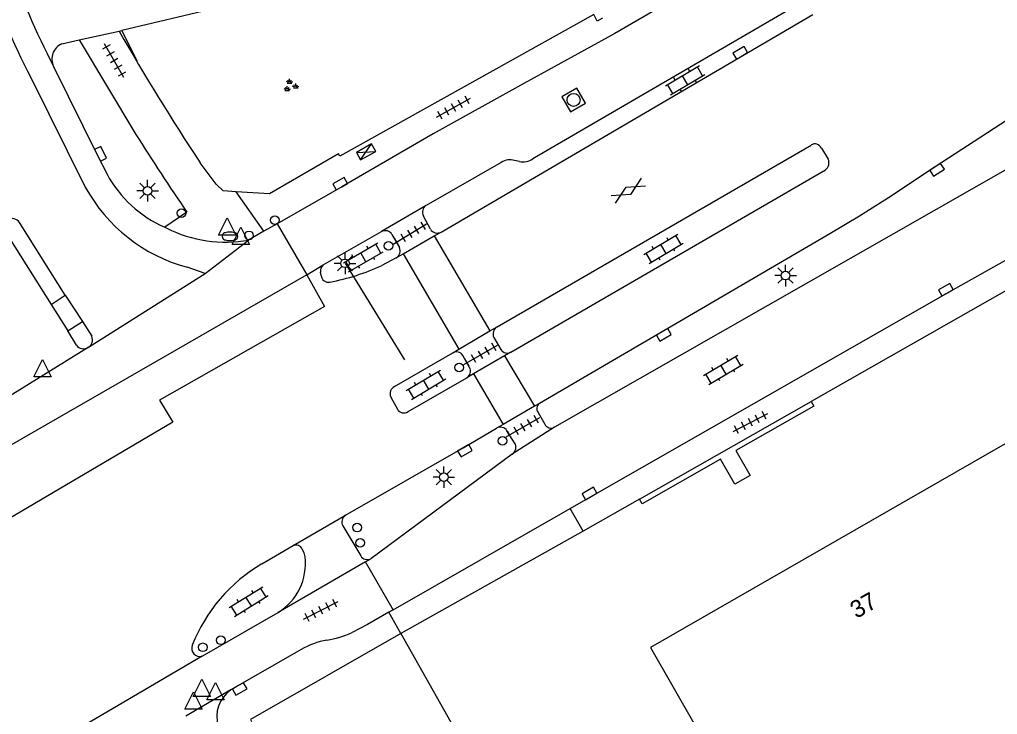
# Model space of a CAD drawing. Extents: x 135999 to 138000, y 396000 to 398501.
# Drawn here: x 137739.8 to 137796.4, y 398392.8 to 398433 of the extents above; entities that cross this region are included whole.
import ezdxf

# ---------------------------------------------------------------- set-up
doc = ezdxf.new("R2010")
doc.units = 0
for name, color, linetype in [('gg-afsc-hekwerk', 7, 'Continuous'), ('gg-afsc-muur', 7, 'Continuous'), ('gg-anno-huisnummerreeks BGT', 7, 'Continuous'), ('gg-bbg-gedigitaliseerde bebouwing', 7, 'Continuous'), ('gg-bbg-hoofdgebouw', 7, 'Continuous'), ('gg-knt-verharding', 7, 'Continuous'), ('gg-knt-verharding nz', 7, 'Continuous'), ('gt-grn-weggrens', 7, 'Continuous'), ('gt-grn-weggrens revisie', 7, 'Continuous'), ('gt-knt-lijn portaal', 7, 'Continuous'), ('gt-symb-brandkraan', 7, 'Continuous'), ('gt-symb-drukknoppaal', 7, 'Continuous'), ('gt-symb-gesloten verharding', 7, 'Continuous'), ('gt-symb-groenvak', 7, 'Continuous'), ('gt-symb-klinker verharding', 7, 'Continuous'), ('gt-symb-kolk', 7, 'Continuous'), ('gt-symb-lichtmast', 7, 'Continuous'), ('gt-symb-rioolschacht', 7, 'Continuous'), ('gt-symb-tegel verharding', 7, 'Continuous'), ('gt-symb-verkeersregelinstallatiekast', 7, 'Continuous'), ('gt-symb-verkeersregelinstallatiepaal', 7, 'Continuous'), ('gt-symb-waterafsluiter', 7, 'Continuous')]:
    doc.layers.add(name, color=color, linetype=linetype)

# ---------------------------------------------------------------- blocks, each defined once
blk = doc.blocks.new('gt0-TEG1')
at = {"layer": 'gt-symb-tegel verharding'}
for p, q in [((-1.125, 0), (1.125, 0)), ((-0.9, -0.25), (-0.9, 0.25)), ((-0.45, -0.25), (-0.45, 0.25)), ((0, -0.25), (0, 0.25)), ((0.45, -0.25), (0.45, 0.25)), ((0.9, -0.25), (0.9, 0.25))]:
    blk.add_line(p, q, dxfattribs=at)
blk = doc.blocks.new('gt0-KL1')
at = {"layer": 'gt-symb-klinker verharding'}
for p, q in [((-1.15, 0.3), (1.15, 0.3)), ((-1, -0.3), (-1, 0.3)), ((-0.5, 0.3), (-0.5, 0.45)), ((0, -0.3), (0, 0.3)), ((0.5, 0.3), (0.5, 0.45)), ((1, -0.3), (1, 0.3)), ((-1.15, -0.3), (1.15, -0.3)), ((-0.5, -0.45), (-0.5, -0.3)), ((0.5, -0.45), (0.5, -0.3))]:
    blk.add_line(p, q, dxfattribs=at)
blk = doc.blocks.new('gt0-GESVH1')
at = {"layer": 'gt-symb-gesloten verharding'}
for p, q in [((-0.992, -0.261), (0.008, 0.239)), ((0.008, -0.261), (-0.992, 0.239)), ((0.008, 0.239), (1.008, -0.261)), ((1.008, 0.239), (0.008, -0.261))]:
    blk.add_line(p, q, dxfattribs=at)
blk = doc.blocks.new('gt0-KOLK')
at = {"layer": 'gt-symb-kolk'}
blk.add_lwpolyline([(0, 0), (0.375, 0), (0.375, 0.4), (-0.375, 0.4), (-0.375, 0), (0, 0)], dxfattribs=at)
blk = doc.blocks.new('gt0-VRIKST')
at = {"layer": 'gt-symb-verkeersregelinstallatiekast'}
for p, q in [((-0.501, -0.249), (0.501, 0.249)), ((-0.501, 0.249), (0.501, -0.249))]:
    blk.add_line(p, q, dxfattribs=at)
blk.add_lwpolyline([(0.501, 0.249), (-0.501, 0.249), (-0.501, -0.249), (0.501, -0.249)], close=True, dxfattribs=at)
blk = doc.blocks.new('gt0-RS')
at = {"layer": 'gt-symb-rioolschacht'}
blk.add_lwpolyline([(-0.5, -0.5), (0.5, -0.5), (0.5, 0.5), (-0.5, 0.5)], close=True, dxfattribs=at)
blk.add_circle((0, 0), 0.375, dxfattribs=at)
blk = doc.blocks.new('gt0-GRVAK')
at = {"layer": 'gt-symb-groenvak'}
for p, q in [((-0.11, 0.189), (-0.228, 0.24)), ((-0.182, 0.153), (0.088, 0.153)), ((-0.091, 0.211), (-0.156, 0.322)), ((-0.047, 0.214), (-0.047, 0.393)), ((-0.004, 0.211), (0.061, 0.322)), ((0.015, 0.189), (0.133, 0.24)), ((0.262, -0.052), (0.197, 0.059)), ((0.305, -0.049), (0.305, 0.13)), ((0.349, -0.052), (0.414, 0.059)), ((-0.245, -0.228), (-0.363, -0.177)), ((-0.318, -0.264), (-0.047, -0.264)), ((-0.226, -0.206), (-0.291, -0.095)), ((-0.183, -0.203), (-0.183, -0.024)), ((-0.139, -0.206), (-0.074, -0.095)), ((-0.12, -0.228), (-0.002, -0.177)), ((0.243, -0.074), (0.125, -0.023)), ((0.17, -0.11), (0.441, -0.11)), ((0.368, -0.074), (0.486, -0.023))]:
    blk.add_line(p, q, dxfattribs=at)
blk = doc.blocks.new('gt0-LMAST')
at = {"layer": 'gt-symb-lichtmast'}
for p, q in [((-0.005, 0.246), (-0.005, 0.621)), ((-0.182, 0.173), (-0.447, 0.438)), ((0.172, 0.173), (0.437, 0.438)), ((-0.255, -0.004), (-0.63, -0.004)), ((-0.182, -0.181), (-0.447, -0.446)), ((-0.005, -0.254), (-0.005, -0.629)), ((0.437, -0.446), (0.172, -0.181)), ((0.245, -0.004), (0.62, -0.004))]:
    blk.add_line(p, q, dxfattribs=at)
blk.add_circle((-0.005, -0.004), 0.25, dxfattribs=at)
blk = doc.blocks.new('gt0-VIPAAL')
at = {"layer": 'gt-symb-verkeersregelinstallatiepaal'}
blk.add_circle((0, 0), 0.25, dxfattribs=at)
blk = doc.blocks.new('gt0-WAFSL')
at = {"layer": 'gt-symb-waterafsluiter'}
for p, q in [((-0.5, -0.333), (0, 0.667)), ((0, 0.667), (0.5, -0.333)), ((0.5, -0.333), (-0.5, -0.333))]:
    blk.add_line(p, q, dxfattribs=at)
blk = doc.blocks.new('gt0-BR')
at = {"layer": 'gt-symb-brandkraan'}
for centre, radius, start, end in [((-0.244, 0), 0.206, 107.5669, 252.4331), ((0.599, -2.664), 3, 106.892, 107.5669), ((0, -0.691), 0.938, 73.108, 106.892), ((-0.599, -2.664), 3, 72.4331, 73.108), ((0.244, 0), 0.206, 287.567, 72.4331), ((0.599, 2.664), 3, 252.4331, 253.108), ((0, 0.691), 0.938, 253.108, 286.8921), ((-0.599, 2.664), 3, 286.8921, 287.567)]:
    blk.add_arc(centre, radius, start, end, dxfattribs=at)
blk = doc.blocks.new('gt0-DPAAL')
at = {"layer": 'gt-symb-drukknoppaal'}
blk.add_circle((0, 0), 0.25, dxfattribs=at)

msp = doc.modelspace()

# ---------------------------------------------------------------- linework, layer by layer
at = {"layer": 'gg-afsc-hekwerk'}
msp.add_line((137745.749, 398432.395), (137746.628, 398430.635), dxfattribs=at)
msp.add_lwpolyline([(137758.134, 398446.831), (137760.117, 398438.294), (137758.301, 398435.393), (137745.749, 398432.395)], dxfattribs=at)
at = {"layer": 'gg-afsc-muur'}
for p, q in [((137775.691, 398405.29), (137785.627, 398410.939)), ((137785.627, 398410.939), (137785.78, 398410.671))]:
    msp.add_line(p, q, dxfattribs=at)
msp.add_lwpolyline([(137785.78, 398410.671), (137781.276, 398408.111), (137782.102, 398406.659), (137781.216, 398406.156), (137780.391, 398407.608), (137775.844, 398405.023), (137775.691, 398405.29)], dxfattribs=at)
at = {"layer": 'gg-bbg-gedigitaliseerde bebouwing'}
msp.add_lwpolyline([(137761.9, 398397.52), (137765.814, 398390.584), (137759.585, 398387.017), (137765.375, 398371.109)], dxfattribs=at)
at = {"layer": 'gg-bbg-hoofdgebouw'}
for points in [[(137796.99, 398408.56), (137776.34, 398396.72), (137781.658, 398387.414)], [(137761.9, 398397.52), (137753.2, 398392.55), (137753.262, 398392.44)]]:
    msp.add_lwpolyline(points, dxfattribs=at)
at = {"layer": 'gg-knt-verharding'}
for p, q in [((137785.915, 398434.512), (137769.525, 398424.966)), ((137764.224, 398420.741), (137785.722, 398433.316)), ((137742.294, 398431.633), (137743.294, 398431.859)), ((137743.294, 398431.859), (137745.601, 398432.363)), ((137743.294, 398431.859), (137746.575, 398426.382)), ((137745.601, 398432.363), (137745.749, 398432.395)), ((137740.492, 398429.67), (137743.64, 398423.345)), ((137767.459, 398415.267), (137785.618, 398425.775)), ((137786.222, 398425.598), (137786.611, 398424.963)), ((137767.701, 398424.772), (137763.364, 398422.284)), ((137768.751, 398424.822), (137768.474, 398424.875)), ((137768.264, 398413.79), (137786.451, 398424.332)), ((137763.364, 398422.284), (137760.781, 398420.764)), ((137749.522, 398421.894), (137748.238, 398421.019)), ((137763.6, 398420.909), (137763.198, 398421.663)), ((137742.486, 398417.093), (137739.841, 398421.295)), ((137754.735, 398421.22), (137753.974, 398420.785)), ((137739.004, 398420.78), (137741.666, 398416.555)), ((137748.238, 398421.019), (137748.356, 398420.968)), ((137753.974, 398420.785), (137753.088, 398420.279)), ((137757.406, 398418.838), (137760.781, 398420.764)), ((137761.375, 398420.599), (137761.809, 398419.846)), ((137763.831, 398420.515), (137764.224, 398420.741)), ((137762.025, 398419.479), (137763.831, 398420.515)), ((137761.622, 398419.248), (137762.025, 398419.479)), ((137761.622, 398419.248), (137760.797, 398418.805)), ((137743.828, 398414.075), (137750.57, 398418.34)), ((137750.57, 398418.34), (137749.539, 398418.705)), ((137757.281, 398418.222), (137757.249, 398418.421)), ((137741.666, 398416.555), (137742.486, 398417.093)), ((137742.634, 398415.023), (137743.489, 398415.558)), ((137743.489, 398415.558), (137744.021, 398414.711)), ((137743.131, 398414.193), (137742.634, 398415.023)), ((137765.257, 398413.974), (137767.047, 398415.025)), ((137767.047, 398415.025), (137767.459, 398415.267)), ((137767.275, 398414.637), (137767.675, 398413.946)), ((137743.807, 398414.062), (137739.052, 398411.123)), ((137743.828, 398414.075), (137743.807, 398414.062)), ((137761.533, 398411.804), (137764.897, 398413.763)), ((137764.897, 398413.763), (137765.257, 398413.974)), ((137768.264, 398413.79), (137767.894, 398413.575)), ((137765.874, 398412.916), (137765.474, 398413.605)), ((137767.894, 398413.575), (137766.099, 398412.533)), ((137762.309, 398410.353), (137765.704, 398412.303)), ((137766.099, 398412.533), (137765.704, 398412.303)), ((137761.312, 398411.2), (137761.696, 398410.499)), ((137769.616, 398410.664), (137767.809, 398409.62)), ((137769.909, 398410.834), (137769.616, 398410.664)), ((137769.831, 398410.3), (137770.219, 398409.621)), ((137767.809, 398409.62), (137767.431, 398409.401)), ((137768.473, 398408.551), (137768.031, 398409.242)), ((137770.777, 398409.447), (137768.342, 398407.899)), ((137768.342, 398407.899), (137760.152, 398401.847)), ((137775.691, 398405.29), (137772.441, 398403.443)), ((137761.441, 398398.897), (137771.69, 398404.756)), ((137755.674, 398402.603), (137758.692, 398404.361)), ((137758.538, 398403.744), (137759.578, 398402.011)), ((137772.441, 398403.443), (137761.9, 398397.52)), ((137753.861, 398401.551), (137755.674, 398402.603)), ((137759.851, 398401.672), (137760.152, 398401.847)), ((137761.441, 398398.897), (137759.851, 398401.672)), ((137750.403, 398396.211), (137754.794, 398398.74)), ((137761.441, 398398.897), (137761.191, 398398.753)), ((137750.403, 398396.211), (137740.455, 398390.381)), ((137756.128, 398396.59), (137752.068, 398394.256)), ((137752.068, 398394.256), (137749.455, 398392.734))]:
    msp.add_line(p, q, dxfattribs=at)
for points in [[(137771.69, 398404.756), (137793.512, 398417.23), (137812.373, 398427.803), (137820.662, 398432.47), (137832.419, 398439.343), (137850.018, 398449.749), (137871.053, 398462.12), (137895.636, 398476.64), (137912.363, 398486.465), (137932.924, 398498.623)], [(137933.721, 398497.265), (137901.863, 398478.469), (137820.895, 398430.792), (137813.33, 398426.524), (137797.077, 398417.449), (137785.627, 398410.939)], [(137790.936, 398441.91), (137774.272, 398432.216), (137769.013, 398429.327), (137763.762, 398426.419), (137758.487, 398423.364), (137754.735, 398421.22)], [(137807.229, 398433.875), (137792.797, 398424.509), (137790.1, 398422.721), (137788.415, 398421.66), (137786.711, 398420.628), (137769.909, 398410.834)], [(137773.561, 398433.115), (137773.257, 398432.938), (137773.056, 398433.317), (137758.357, 398425.135), (137758.29, 398425.256), (137754.293, 398422.949), (137752.373, 398423.07)], [(137809.864, 398431.631), (137800.266, 398426.271), (137770.777, 398409.447)], [(137741.812, 398430.318), (137744.35, 398425.176), (137744.907, 398424.079)], [(137752.373, 398423.07), (137751.611, 398423.118), (137751.211, 398423.508), (137750.28, 398424.75)], [(137758.692, 398404.361), (137765.497, 398408.266), (137767.431, 398409.401)], [(137756.353, 398401.961), (137756.304, 398402.195), (137756.193, 398402.409)], [(137761.191, 398398.753), (137759.96, 398398.046), (137759.072, 398397.582)]]:
    msp.add_lwpolyline(points, dxfattribs=at)
for centre, radius, start, end in [((137784.631, 398452.36), 49.629, 191.3677, 207.2061), ((137783.364, 398451.863), 46.805, 190.9266, 207.4072), ((137875.988, 398507.255), 150.365, 209.87241, 213.2779), ((137742.672, 398430.749), 0.962, 113.1282, 206.612), ((137849.076, 398490.477), 120.891, 212.01807, 214.56294), ((137785.839, 398425.41), 0.427, 26.1514, 121.1825), ((137768.201, 398423.973), 0.943, 73.1568, 122.0228), ((137768.972, 398425.785), 0.988, 257.0516, 304.0268), ((137786.139, 398424.747), 0.52, 306.9783, 24.565), ((137751.08, 398427.456), 7.037, 208.6806, 246.1755), ((137752.031, 398427.944), 9.569, 208.723, 254.9017), ((137763.608, 398421.886), 0.467, 121.5462, 208.5221), ((137739.431, 398421.024), 0.492, 33.4345, 209.7729), ((137751.757, 398427.733), 7.571, 243.3076, 280.1238), ((137760.997, 398420.388), 0.433, 29.123, 119.8288), ((137764, 398421.15), 0.467, 211.1007, 298.7624), ((137761.384, 398419.651), 0.468, 300.5931, 24.677), ((137757.649, 398418.508), 0.41, 126.4428, 192.2947), ((137755.317, 398430.779), 13.169, 280.8302, 294.5927), ((137757.719, 398418.281), 0.442, 187.7126, 279.3426), ((137767.713, 398414.851), 0.488, 121.4296, 206.0081), ((137743.544, 398414.508), 0.518, 303.2007, 23.0375), ((137743.543, 398414.508), 0.518, 217.396, 300.6696), ((137765.102, 398413.38), 0.435, 31.2195, 118.1527), ((137768.055, 398414.191), 0.452, 212.8173, 297.5137), ((137765.454, 398412.702), 0.471, 302.0204, 26.9796), ((137761.727, 398411.391), 0.457, 115.1526, 204.6528), ((137762.068, 398410.703), 0.424, 208.6693, 304.5373), ((137770.139, 398410.528), 0.383, 126.9114, 216.468), ((137767.648, 398409.008), 0.449, 31.3849, 118.9306), ((137770.59, 398409.829), 0.425, 209.2518, 296.1103), ((137768.071, 398408.293), 0.478, 304.5511, 32.7276), ((137758.941, 398403.971), 0.462, 122.526, 209.4452), ((137755.832, 398402.235), 0.401, 25.7474, 113.2616), ((137753.062, 398401.566), 3.315, 301.5029, 6.8421), ((137759.954, 398402.241), 0.441, 211.4188, 296.6904), ((137758.669, 398393.353), 9.504, 120.3924, 158.4751), ((137756.946, 398401.987), 4.891, 277.8051, 295.7658), ((137750.272, 398396.668), 0.476, 158.8459, 286.018), ((137758.377, 398392.81), 4.398, 100.04, 120.7497), ((137753.114, 398392.713), 1.864, 124.133, 197.2674)]:
    msp.add_arc(centre, radius, start, end, dxfattribs=at)
at = {"layer": 'gg-knt-verharding nz'}
for p, q in [((137756.451, 398418.276), (137757.406, 398418.838)), ((137756.451, 398418.276), (137738.518, 398407.949)), ((137742.486, 398417.093), (137743.489, 398415.558)), ((137741.666, 398416.555), (137742.634, 398415.023))]:
    msp.add_line(p, q, dxfattribs=at)
at = {"layer": 'gt-grn-weggrens'}
for p, q in [((137753.974, 398420.785), (137752.373, 398423.07)), ((137750.57, 398418.34), (137753.088, 398420.279)), ((137763.831, 398420.515), (137767.047, 398415.025)), ((137762.025, 398419.479), (137765.257, 398413.974)), ((137767.894, 398413.575), (137769.616, 398410.664)), ((137766.099, 398412.533), (137767.809, 398409.62)), ((137772.441, 398403.443), (137771.69, 398404.756)), ((137759.851, 398401.672), (137754.794, 398398.74)), ((137761.9, 398397.52), (137761.191, 398398.753))]:
    msp.add_line(p, q, dxfattribs=at)
at = {"layer": 'gt-grn-weggrens revisie'}
msp.add_line((137754.735, 398421.22), (137756.451, 398418.276), dxfattribs=at)
msp.add_lwpolyline([(137756.451, 398418.276), (137757.478, 398416.436), (137747.944, 398411.022), (137748.701, 398409.74), (137735.97, 398402.25), (137735.724, 398402.429)], dxfattribs=at)
at = {"layer": 'gt-knt-lijn portaal'}
msp.add_line((137758.67, 398418.934), (137762.104, 398413.343), dxfattribs=at)

# ---------------------------------------------------------------- block references
at = {"layer": 'gt-symb-brandkraan'}
msp.add_blockref('gt0-BR', (137752.01, 398420.492), dxfattribs=at)
at = {"layer": 'gt-symb-drukknoppaal'}
for p in [(137754.6, 398421.425), (137759.546, 398402.761), (137751.485, 398397.129)]:
    msp.add_blockref('gt0-DPAAL', p, dxfattribs=at)
at = {"layer": 'gt-symb-gesloten verharding', "rotation": 30.384237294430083}
msp.add_blockref('gt0-GESVH1', (137775.037, 398423.134), dxfattribs=at)
at = {"layer": 'gt-symb-groenvak'}
msp.add_blockref('gt0-GRVAK', (137755.506, 398429.2), dxfattribs=at)
at = {"layer": 'gt-symb-klinker verharding'}
for p, rotation in [((137778.336, 398429.523), 30.462640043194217), ((137777.09, 398419.766), 30.845904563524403), ((137759.723, 398419.282), 29.87282104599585), ((137780.55, 398412.776), 30.845904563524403), ((137763.352, 398411.911), 30.845904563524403), ((137753.094, 398399.369), 31.75019690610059)]:
    msp.add_blockref('gt0-KL1', p, dxfattribs=dict(at, rotation=rotation))
at = {"layer": 'gt-symb-kolk'}
for p, rotation in [((137781.629, 398430.932), 30.33480583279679), ((137744.35, 398425.176), -63.05599013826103), ((137792.797, 398424.509), -147.04099012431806), ((137758.487, 398423.364), 30.07902586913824), ((137793.512, 398417.23), 29.744881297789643), ((137777.005, 398414.968), -149.74356283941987), ((137765.497, 398408.266), -149.586769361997), ((137772.906, 398405.448), 29.74488129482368), ((137752.473, 398394.488), -150.1271789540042)]:
    msp.add_blockref('gt0-KOLK', p, dxfattribs=dict(at, rotation=rotation))
at = {"layer": 'gt-symb-lichtmast'}
for p in [(137747.25, 398423.134), (137758.67, 398418.935), (137784.153, 398418.224), (137764.387, 398406.568)]:
    msp.add_blockref('gt0-LMAST', p, dxfattribs=at)
at = {"layer": 'gt-symb-rioolschacht', "rotation": -150.12717895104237}
msp.add_blockref('gt0-RS', (137771.888, 398428.383), dxfattribs=at)
at = {"layer": 'gt-symb-tegel verharding'}
for p, rotation in [((137745.31, 398430.655), 119.66671520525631), ((137764.945, 398427.932), 29.282828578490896), ((137762.421, 398420.631), 31.258485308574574), ((137766.504, 398413.643), 30.12860024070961), ((137782.114, 398409.727), 27.307780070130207), ((137768.96, 398409.457), 30.128600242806), ((137757.268, 398398.861), 27.30778006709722)]:
    msp.add_blockref('gt0-TEG1', p, dxfattribs=dict(at, rotation=rotation))
at = {"layer": 'gt-symb-verkeersregelinstallatiekast', "rotation": 29.543696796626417}
msp.add_blockref('gt0-VRIKST', (137759.883, 398425.375), dxfattribs=at)
at = {"layer": 'gt-symb-verkeersregelinstallatiepaal'}
for p in [(137749.208, 398421.834), (137753.112, 398420.549), (137761.178, 398419.942), (137765.268, 398412.91), (137767.775, 398408.671), (137759.373, 398403.646), (137750.447, 398396.724)]:
    msp.add_blockref('gt0-VIPAAL', p, dxfattribs=at)
at = {"layer": 'gt-symb-waterafsluiter'}
for p in [(137751.845, 398420.891), (137752.647, 398420.36), (137741.167, 398412.706), (137750.385, 398394.211), (137751.167, 398394.021), (137749.895, 398393.486)]:
    msp.add_blockref('gt0-WAFSL', p, dxfattribs=at)

# ---------------------------------------------------------------- texts
at = {"layer": 'gg-anno-huisnummerreeks BGT'}
msp.add_text('37', height=1, rotation=29.8, dxfattribs=at).set_placement((137788.248, 398398.361))

doc.saveas('drawing.dxf')
